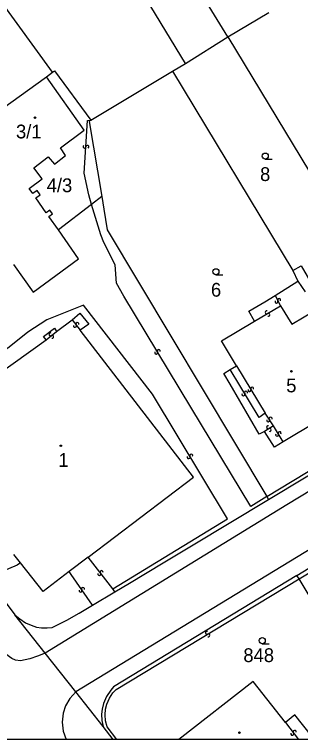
# Model space of a CAD drawing. Extents: x -600391 to -599491, y -1160176 to -1159402.
# Drawn here: x -600159.7 to -600124.3, y -1160176.1 to -1160086.6 of the extents above; entities that cross this region are included whole.
import ezdxf

# ---------------------------------------------------------------- set-up
doc = ezdxf.new("R2010")
doc.units = 0
for name, color, linetype in [('Level 1', 7, 'Continuous'), ('Level 13', 7, 'Continuous'), ('Level 3', 7, 'Continuous'), ('Level 4', 7, 'Continuous'), ('Level 5', 7, 'Continuous'), ('Vrstva 63', 7, 'Continuous')]:
    doc.layers.add(name, color=color, linetype=linetype)

msp = doc.modelspace()

# ---------------------------------------------------------------- linework, layer by layer
at = {"layer": 'Level 1'}
msp.add_line((-600147.491, -1160176.079), (-600148.74, -1160174.47), dxfattribs=at)
for points in [[(-600155.01, -1160093.7), (-600178.39, -1160061.51)], [(-600133.31, -1160089.33), (-600145.1, -1160070.16)], [(-600138.56, -1160092.61), (-600150.27, -1160073.38)], [(-600133.31, -1160089.33), (-600128.24, -1160086.34)], [(-600138.56, -1160092.61), (-600133.31, -1160089.33)], [(-600133.31, -1160089.33), (-600118.26, -1160114.21)], [(-600140.18, -1160093.58), (-600138.56, -1160092.61)], [(-600164.32, -1160100.41), (-600155.74, -1160094.26)], [(-600154.26, -1160113.17), (-600155.45, -1160111.5), (-600155, -1160111.18), (-600155.31, -1160110.73), (-600155.76, -1160111.05), (-600157.06, -1160109.21), (-600156.53, -1160108.83), (-600156.9, -1160108.3), (-600157.43, -1160108.68), (-600157.87, -1160108.05), (-600156.27, -1160106.85), (-600157.29, -1160105.49), (-600155.51, -1160104.16), (-600154.76, -1160105.05), (-600153.38, -1160103.96), (-600154.02, -1160103.04), (-600151.09, -1160100.85), (-600155.74, -1160094.26)], [(-600155.74, -1160094.26), (-600155.01, -1160093.7)], [(-600155.01, -1160093.7), (-600154.75, -1160093.52), (-600150.26, -1160099.62)], [(-600150.26, -1160099.62), (-600140.18, -1160093.58)], [(-600140.18, -1160093.58), (-600125.27, -1160118.19)], [(-600150.26, -1160099.62), (-600150.44, -1160099.77), (-600148.9, -1160109.05)], [(-600148.9, -1160109.05), (-600150.16, -1160110.02)], [(-600148.9, -1160109.05), (-600148.64, -1160110.59), (-600148.25, -1160113.17), (-600128.51, -1160146.07)], [(-600150.16, -1160110.02), (-600154.26, -1160113.17)], [(-600159.81, -1160117.43), (-600157.4, -1160120.85), (-600151.76, -1160116.73), (-600154.26, -1160113.17)], [(-600125.27, -1160118.19), (-600124.26, -1160117.59), (-600122.78, -1160120.15)], [(-600125.27, -1160118.19), (-600124.65, -1160119.5)], [(-600127.48, -1160121.28), (-600124.65, -1160119.5)], [(-600124.65, -1160119.5), (-600123.75, -1160120.81)], [(-600130.03, -1160124.45), (-600130.74, -1160123.19), (-600128.74, -1160122.03), (-600127.48, -1160121.28)], [(-600152.56, -1160124.27), (-600151.6, -1160123.46), (-600150.51, -1160124.8), (-600151.58, -1160125.54)], [(-600154.49, -1160125.71), (-600152.56, -1160124.27)], [(-600132.24, -1160129.93), (-600134.11, -1160126.85), (-600130.03, -1160124.45)], [(-600155.79, -1160126.72), (-600156.1, -1160126.33), (-600154.75, -1160125.28), (-600154.49, -1160125.71)], [(-600150.59, -1160153.57), (-600137.57, -1160143.69), (-600151.58, -1160125.54)], [(-600170.41, -1160138.74), (-600166.52, -1160135.6), (-600167.09, -1160134.9), (-600165.88, -1160133.93), (-600155.79, -1160126.72)], [(-600133.03, -1160130.41), (-600132.24, -1160129.93)], [(-600128.81, -1160138.04), (-600129.46, -1160138.37), (-600133.03, -1160132.22), (-600133.81, -1160130.88), (-600133.03, -1160130.41)], [(-600118.07, -1160134.29), (-600126.47, -1160139.35)], [(-600126.47, -1160139.35), (-600127.54, -1160140), (-600128.81, -1160138.04)], [(-600128.28, -1160146.45), (-600115.36, -1160138.66)], [(-600128.51, -1160146.07), (-600128.28, -1160146.45)], [(-600147.28, -1160157.84), (-600145.48, -1160156.76), (-600141.3, -1160154.25), (-600137.8, -1160152.15), (-600128.28, -1160146.45)], [(-600124.78, -1160155.85), (-600117.25, -1160151.24)], [(-600158.95, -1160154.26), (-600159.75, -1160153.24)], [(-600152.93, -1160155.35), (-600156.14, -1160157.79), (-600158.95, -1160154.26)], [(-600150.59, -1160153.57), (-600152.93, -1160155.35)], [(-600163.1, -1160156.12), (-600159.63, -1160160.67)], [(-600124.78, -1160155.85), (-600147.44, -1160169.59), (-600147.8, -1160169.99), (-600148.32, -1160170.78), (-600148.69, -1160171.65), (-600148.85, -1160172.35), (-600148.92, -1160172.96), (-600148.88, -1160173.75), (-600148.74, -1160174.47)], [(-600124.52, -1160156.24), (-600124.78, -1160155.85)], [(-600116.12, -1160170.21), (-600124.52, -1160156.24)], [(-600150.06, -1160159.5), (-600147.28, -1160157.84)], [(-600159.63, -1160160.67), (-600159.04, -1160161.2), (-600158.34, -1160161.67), (-600157.64, -1160161.98), (-600156.95, -1160162.19), (-600156.35, -1160162.29), (-600155.64, -1160162.31), (-600155.03, -1160162.26), (-600153.2, -1160161.36), (-600151.69, -1160160.48), (-600150.06, -1160159.5)], [(-600155.88, -1160165.42), (-600159.63, -1160160.67)], [(-600152.12, -1160170.19), (-600155.88, -1160165.42)], [(-600126.19, -1160173.97), (-600130.21, -1160168.92), (-600139.377, -1160176.079)], [(-600148.74, -1160174.47), (-600152.12, -1160170.19)], [(-600123, -1160175.64), (-600125.03, -1160173.05), (-600126.19, -1160173.97)]]:
    msp.add_lwpolyline(points, dxfattribs=at)
at = {"layer": 'Level 13'}
for centre, start, end in [((-600151.044, -1160102.886), 123.59371, 355.69171), ((-600150.676, -1160102.913), 303.37925, 175.96925), ((-600127.303, -1160122.006), 155.13775, 27.72775), ((-600126.976, -1160121.835), 335.35221, 207.45021), ((-600128.512, -1160123.34), 67.70631, 299.80431), ((-600128.328, -1160123.659), 247.49186, 120.08186), ((-600151.923, -1160124.789), 345.02843, 217.12643), ((-600152.216, -1160125.012), 164.81398, 37.40398), ((-600155.252, -1160126.063), 75.21719, 307.31519), ((-600155.028, -1160126.356), 255.00274, 127.59274), ((-600142.179, -1160128.304), 158.51426, 30.61225), ((-600141.862, -1160128.116), 338.2998, 210.8898), ((-600130.628, -1160132.945), 158.45272, 31.04272), ((-600130.312, -1160132.756), 338.66718, 210.76517), ((-600131.399, -1160133.454), 158.64911, 30.74711), ((-600131.082, -1160133.265), 338.43466, 211.02466), ((-600128.033, -1160136.473), 339.16366, 211.75366), ((-600128.347, -1160136.666), 159.37812, 31.47611), ((-600128.344, -1160137.542), 68.04674, 300.63674), ((-600128.157, -1160137.859), 248.2612, 120.3592), ((-600126.923, -1160138.264), 338.79806, 211.38806), ((-600127.238, -1160138.455), 159.01251, 31.11051), ((-600137.842, -1160141.036), 338.26426, 210.85426), ((-600138.159, -1160141.224), 158.47872, 30.57671), ((-600148.924, -1160155.408), 345.02312, 217.61312), ((-600149.217, -1160155.632), 165.23757, 37.33557), ((-600151.533, -1160157.704), 162.09134, 34.18934), ((-600151.228, -1160157.496), 341.87688, 214.46688), ((-600135.914, -1160162.901), 68.50397, 300.60196), ((-600135.726, -1160163.218), 248.28951, 120.87951), ((-600125.063, -1160175.139), 344.81131, 216.9093), ((-600125.357, -1160175.361), 164.59685, 37.18685)]:
    msp.add_arc(centre, 0.184, start, end, dxfattribs=at)
at = {"layer": 'Level 3'}
msp.add_line((-600126.19, -1160173.97), (-600124.576, -1160176.079), dxfattribs=at)
for points in [[(-600038.1, -1160094.38), (-600078.93, -1160118.69), (-600104.94, -1160134.34), (-600126.03, -1160147.1), (-600155.88, -1160165.42)], [(-600150.16, -1160110.02), (-600150.52, -1160108.84), (-600151.08, -1160106.16), (-600150.65, -1160099.65), (-600150.26, -1160099.62)], [(-600035.3, -1160100.76), (-600036.62, -1160100.76), (-600038.63, -1160101.53), (-600104, -1160140.93), (-600152.12, -1160170.19)], [(-600128.51, -1160146.07), (-600130.48, -1160147.3), (-600137.88, -1160135.07), (-600146.17, -1160121.35), (-600147.09, -1160119.73), (-600147.23, -1160117.46), (-600148.65, -1160114.73), (-600149.03, -1160113.78), (-600150.16, -1160110.02)], [(-600127.48, -1160121.28), (-600126.8, -1160122.56)], [(-600147.55, -1160157.48), (-600133.36, -1160148.82), (-600142.64, -1160133.44), (-600151.18, -1160122.47), (-600155.71, -1160124.27), (-600158.06, -1160125.81), (-600160.35, -1160127.63), (-600172.68, -1160136.37), (-600173.03, -1160135.87), (-600176.79, -1160138.53)], [(-600130.03, -1160124.45), (-600126.8, -1160122.56)], [(-600126.8, -1160122.56), (-600125.4, -1160124.81), (-600122.37, -1160123)], [(-600152.56, -1160124.27), (-600151.58, -1160125.54)], [(-600155.79, -1160126.72), (-600154.49, -1160125.71)], [(-600132.24, -1160129.93), (-600128.69, -1160135.77)], [(-600128.69, -1160135.77), (-600129.44, -1160136.32), (-600133.03, -1160130.41)], [(-600127.69, -1160137.37), (-600128.69, -1160135.77)], [(-600127.69, -1160137.37), (-600128.81, -1160138.04)], [(-600126.47, -1160139.35), (-600127.69, -1160137.37)], [(-600128.51, -1160146.07), (-600115.58, -1160138.26)], [(-600158.95, -1160154.26), (-600159.34, -1160154.57), (-600163.1, -1160156.12)], [(-600147.55, -1160157.48), (-600150.59, -1160153.57)], [(-600124.52, -1160156.24), (-600120.99, -1160154.15)], [(-600150.06, -1160159.5), (-600152.7, -1160155.69), (-600152.93, -1160155.35)], [(-600147.027, -1160176.079), (-600148.24, -1160174.52), (-600148.43, -1160173.76), (-600148.48, -1160173.03), (-600148.43, -1160172.34), (-600148.27, -1160171.7), (-600147.94, -1160170.96), (-600147.53, -1160170.33), (-600147.12, -1160169.89), (-600124.52, -1160156.24)], [(-600147.28, -1160157.84), (-600147.55, -1160157.48)], [(-600155.88, -1160165.42), (-600156.84, -1160165.78), (-600157.8, -1160166.14), (-600158.95, -1160166.36), (-600159.55, -1160166.28), (-600160.03, -1160166.06), (-600162.45, -1160164.37)], [(-600152.12, -1160170.19), (-600152.85, -1160171.02), (-600153.37, -1160171.92), (-600153.67, -1160172.84), (-600153.8, -1160173.94), (-600153.68, -1160175.07), (-600153.309, -1160176.079)]]:
    msp.add_lwpolyline(points, dxfattribs=at)
at = {"layer": 'Level 5'}
for p, q in [((-600128.7, -1160104.43), (-600127.825, -1160104.43)), ((-600134.8, -1160118.71), (-600133.925, -1160118.71)), ((-600129.07, -1160164.25), (-600128.195, -1160164.25))]:
    msp.add_line(p, q, dxfattribs=at)
for centre, radius in [((-600157.15, -1160099.31), 0.09), ((-600157.15, -1160099.31), 0.0521), ((-600128.7, -1160104.055), 0.375), ((-600134.8, -1160118.335), 0.375), ((-600125.46, -1160130.62), 0.09), ((-600125.46, -1160130.62), 0.0521), ((-600153.96, -1160139.82), 0.09), ((-600153.96, -1160139.82), 0.0521), ((-600129.07, -1160163.875), 0.375), ((-600131.89, -1160175.24), 0.09), ((-600131.89, -1160175.24), 0.0521)]:
    msp.add_circle(centre, radius, dxfattribs=at)
at = {"layer": 'Vrstva 63'}
msp.add_lwpolyline([(-600391.008, -1159401.769), (-599490.773, -1159401.769), (-599490.773, -1160176.079), (-600391.008, -1160176.079)], close=True, dxfattribs=at)

# ---------------------------------------------------------------- texts
at = {"layer": 'Level 4'}
for s, p in [('3/1', (-600159.503, -1160101.87)), ('8', (-600129.336, -1160107.13)), ('4/3', (-600155.71, -1160108.51)), ('6', (-600135.408, -1160121.41)), ('5', (-600126.109, -1160133.22)), ('1', (-600154.261, -1160142.42)), ('848', (-600131.406, -1160166.52))]:
    msp.add_text(s, height=1.7, dxfattribs=at).set_placement(p)

doc.saveas('drawing.dxf')
